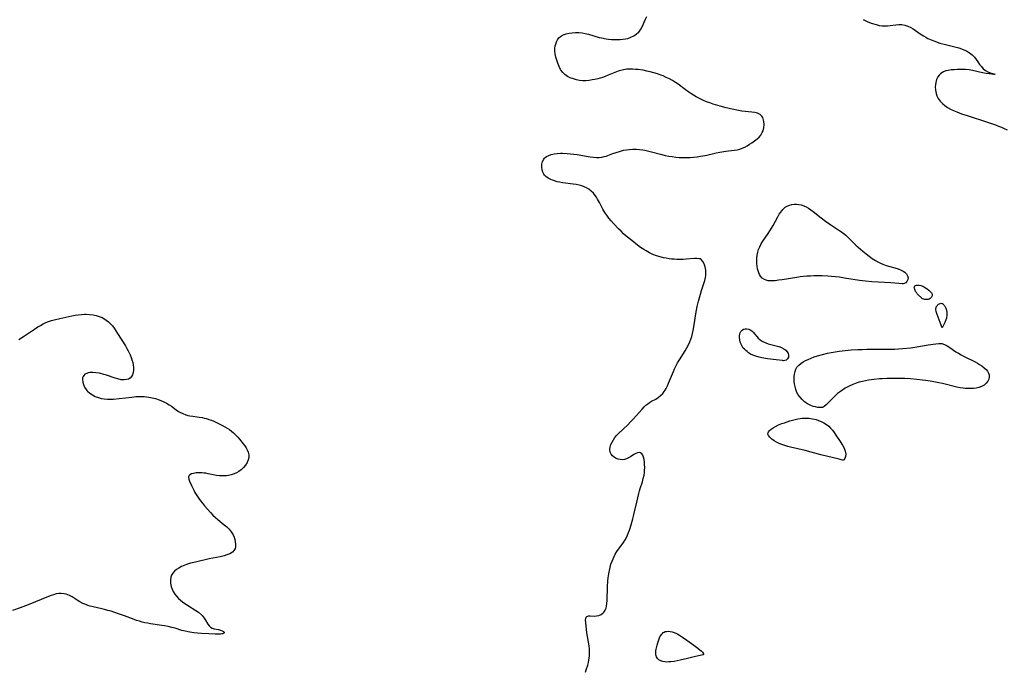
# Model space of a CAD drawing. Header units: inches. Extents: x 1073367 to 1082519, y 1569854 to 1574957.
# Tile 408 of 565: x 1078256 to 1078750, y 1572995 to 1573321. Entities that reach past the tile are written whole.
import ezdxf

# ---------------------------------------------------------------- set-up
doc = ezdxf.new("R2010")
doc.units = ezdxf.units.IN
doc.header["$MEASUREMENT"] = 0
doc.layers.add('CGG_CurvaNivelLidar_v1', color=7, linetype='Continuous', lineweight=30, true_color=0x008008)

msp = doc.modelspace()

# ---------------------------------------------------------------- linework, layer by layer
at = {"layer": 'CGG_CurvaNivelLidar_v1'}
for points in [[(1078539.6248, 1572993.8588, 71), (1078540.0094, 1572994.9427, 71), (1078540.751, 1572997.373, 71), (1078541.0849, 1572998.7194, 71), (1078541.3561, 1573000.0744, 71), (1078541.5986, 1573001.8687, 71), (1078541.688, 1573003.6674, 71), (1078541.614, 1573005.3956, 71), (1078541.4198, 1573007.1155, 71), (1078540.354, 1573013.489, 71), (1078539.718, 1573018.7052, 71), (1078539.6683, 1573019.9616, 71), (1078539.8107, 1573020.9586, 71), (1078540.0278, 1573021.4386, 71), (1078540.3568, 1573021.7821, 71), (1078540.7831, 1573021.9764, 71), (1078541.196, 1573022.0474, 71), (1078542.024, 1573022.0582, 71), (1078544.0097, 1573021.9707, 71), (1078545.0869, 1573022.033, 71), (1078546.2864, 1573022.2983, 71), (1078547.4285, 1573022.7876, 71), (1078548.4797, 1573023.543, 71), (1078549.0434, 1573024.1581, 71), (1078549.5064, 1573024.8712, 71), (1078549.9251, 1573025.8645, 71), (1078550.2085, 1573026.9679, 71), (1078550.4109, 1573028.3526, 71), (1078550.5185, 1573029.8256, 71), (1078550.6865, 1573036.6235, 71), (1078550.8756, 1573039.6065, 71), (1078551.0199, 1573041.096, 71), (1078551.3067, 1573043.2237, 71), (1078551.6033, 1573044.807, 71), (1078551.9656, 1573046.3676, 71), (1078552.4083, 1573047.9584, 71), (1078552.9376, 1573049.509, 71), (1078553.4262, 1573050.6872, 71), (1078553.9752, 1573051.8331, 71), (1078554.5767, 1573052.9462, 71), (1078555.3848, 1573054.2765, 71), (1078556.2548, 1573055.5502, 71), (1078557.8813, 1573057.7201, 71), (1078558.697, 1573058.8957, 71), (1078559.4549, 1573060.1201, 71), (1078560.1398, 1573061.3954, 71), (1078560.6836, 1573062.5845, 71), (1078561.1757, 1573063.8082, 71), (1078561.643, 1573065.0849, 71), (1078562.4983, 1573067.7, 71), (1078563.3555, 1573070.6585, 71), (1078563.7506, 1573072.1368, 71), (1078564.1195, 1573073.624, 71), (1078565.3183, 1573079.0315, 71), (1078566.3324, 1573083.434, 71), (1078566.6645, 1573084.7409, 71), (1078567.0321, 1573086.0252, 71), (1078568.1381, 1573089.34, 71), (1078568.6156, 1573090.992, 71), (1078568.977, 1573092.66, 71), (1078569.1667, 1573094.0247, 71), (1078569.2582, 1573095.0679, 71), (1078569.3147, 1573096.5211, 71), (1078569.291, 1573097.9347, 71), (1078569.188, 1573099.2847, 71), (1078569.0016, 1573100.5425, 71), (1078568.7221, 1573101.673, 71), (1078568.5401, 1573102.1835, 71), (1078568.3319, 1573102.6341, 71), (1078567.8593, 1573103.3209, 71), (1078567.2713, 1573103.7721, 71), (1078566.5342, 1573103.9496, 71), (1078565.7198, 1573103.8433, 71), (1078564.8297, 1573103.4702, 71), (1078563.8985, 1573102.918, 71), (1078562.1489, 1573101.8052, 71), (1078561.2028, 1573101.2843, 71), (1078560.2081, 1573100.8529, 71), (1078559.1799, 1573100.5456, 71), (1078558.1366, 1573100.397, 71), (1078557.0794, 1573100.4372, 71), (1078556.0485, 1573100.6538, 71), (1078555.0686, 1573101.0244, 71), (1078554.045, 1573101.6134, 71), (1078553.1628, 1573102.3536, 71), (1078552.47, 1573103.2254, 71), (1078552.0253, 1573104.2171, 71), (1078551.8783, 1573105.5234, 71), (1078552.0323, 1573106.7315, 71), (1078552.4003, 1573107.9824, 71), (1078552.9543, 1573109.2459, 71), (1078553.5918, 1573110.3643, 71), (1078554.3469, 1573111.4577, 71), (1078555.2077, 1573112.5133, 71), (1078556.1387, 1573113.5003, 71), (1078560.8767, 1573117.9517, 71), (1078562.2521, 1573119.323, 71), (1078563.5114, 1573120.6711, 71), (1078567.9758, 1573125.7786, 71), (1078569.0037, 1573126.8345, 71), (1078569.9037, 1573127.6645, 71), (1078570.8342, 1573128.425, 71), (1078571.7968, 1573129.1047, 71), (1078572.8087, 1573129.7109, 71), (1078574.8579, 1573130.8289, 71), (1078576.1344, 1573131.6207, 71), (1078577.3232, 1573132.5386, 71), (1078578.3881, 1573133.6276, 71), (1078579.0621, 1573134.5102, 71), (1078579.5767, 1573135.3066, 71), (1078580.053, 1573136.144, 71), (1078580.7014, 1573137.4375, 71), (1078581.3042, 1573138.7852, 71), (1078583.7007, 1573144.63, 71), (1078584.3316, 1573146.0108, 71), (1078585.01, 1573147.3724, 71), (1078585.8527, 1573148.9029, 71), (1078586.7476, 1573150.4076, 71), (1078589.5955, 1573154.9655, 71), (1078590.4603, 1573156.4309, 71), (1078591.2623, 1573157.9217, 71), (1078591.9711, 1573159.4514, 71), (1078592.4955, 1573160.8342, 71), (1078592.9373, 1573162.251, 71), (1078593.3092, 1573163.6953, 71), (1078593.6111, 1573165.1049, 71), (1078594.1015, 1573167.967, 71), (1078594.9098, 1573173.5154, 71), (1078595.2222, 1573175.3779, 71), (1078595.5867, 1573177.228, 71), (1078596.2346, 1573179.9074, 71), (1078597.2372, 1573183.4551, 71), (1078597.7884, 1573185.1639, 71), (1078599.051, 1573188.7828, 71), (1078599.4688, 1573190.2484, 71), (1078599.7761, 1573191.7116, 71), (1078599.9069, 1573192.7386, 71), (1078599.9655, 1573193.7551, 71), (1078599.9592, 1573194.633, 71), (1078599.8999, 1573195.4911, 71), (1078599.6324, 1573197.0984, 71), (1078599.1737, 1573198.5515, 71), (1078598.5197, 1573199.7824, 71), (1078597.6474, 1573200.7036, 71), (1078597.0565, 1573201.0404, 71), (1078596.6177, 1573201.1906, 71), (1078595.5154, 1573201.3502, 71), (1078594.2848, 1573201.3282, 71), (1078590.0928, 1573200.8804, 71), (1078588.6018, 1573200.7834, 71), (1078587.044, 1573200.76, 71), (1078585.4601, 1573200.8066, 71), (1078584.1534, 1573200.8895, 71), (1078582.841, 1573201.0123, 71), (1078581.5276, 1573201.1773, 71), (1078580.1484, 1573201.4001, 71), (1078578.7777, 1573201.6762, 71), (1078576.9987, 1573202.1239, 71), (1078575.1889, 1573202.6868, 71), (1078573.4184, 1573203.3517, 71), (1078571.6984, 1573204.1277, 71), (1078569.9768, 1573205.0621, 71), (1078568.8567, 1573205.7573, 71), (1078567.296, 1573206.8344, 71), (1078565.773, 1573207.976, 71), (1078562.8656, 1573210.2638, 71), (1078560.0975, 1573212.5378, 71), (1078558.7352, 1573213.7361, 71), (1078557.4343, 1573214.959, 71), (1078556.1902, 1573216.1966, 71), (1078553.7913, 1573218.7428, 71), (1078552.564, 1573220.126, 71), (1078551.3869, 1573221.537, 71), (1078550.2819, 1573222.9892, 71), (1078549.348, 1573224.3813, 71), (1078548.3901, 1573226.0429, 71), (1078546.6338, 1573229.4349, 71), (1078545.7193, 1573231.0849, 71), (1078545.1547, 1573231.9913, 71), (1078544.5489, 1573232.8606, 71), (1078543.5726, 1573234.0543, 71), (1078542.4911, 1573235.1327, 71), (1078541.3, 1573236.0736, 71), (1078540.2048, 1573236.7446, 71), (1078539.0379, 1573237.3043, 71), (1078537.8102, 1573237.7564, 71), (1078536.4024, 1573238.1353, 71), (1078534.9479, 1573238.4188, 71), (1078533.4605, 1573238.6377, 71), (1078528.2424, 1573239.2722, 71), (1078526.8339, 1573239.5057, 71), (1078525.4588, 1573239.796, 71), (1078524.132, 1573240.1569, 71), (1078523.1494, 1573240.4931, 71), (1078522.2136, 1573240.8793, 71), (1078520.8628, 1573241.5894, 71), (1078519.7017, 1573242.455, 71), (1078519.1488, 1573243.0306, 71), (1078518.6835, 1573243.6631, 71), (1078518.2221, 1573244.545, 71), (1078517.8558, 1573245.7096, 71), (1078517.6874, 1573247.1243, 71), (1078517.772, 1573248.538, 71), (1078518.1008, 1573249.8854, 71), (1078518.6867, 1573251.0959, 71), (1078519.0886, 1573251.6276, 71), (1078519.4385, 1573251.9803, 71), (1078520.009, 1573252.4165, 71), (1078521.1633, 1573253.0163, 71), (1078522.4874, 1573253.4569, 71), (1078523.9368, 1573253.7651, 71), (1078525.477, 1573253.9588, 71), (1078527.0811, 1573254.0482, 71), (1078528.1133, 1573254.054, 71), (1078530.5164, 1573253.9529, 71), (1078532.1734, 1573253.8122, 71), (1078533.8337, 1573253.624, 71), (1078535.4887, 1573253.3936, 71), (1078541.9882, 1573252.2451, 71), (1078543.575, 1573252.0365, 71), (1078545.1385, 1573251.9328, 71), (1078546.5205, 1573251.9625, 71), (1078547.8722, 1573252.1298, 71), (1078548.9265, 1573252.3708, 71), (1078549.9609, 1573252.6894, 71), (1078553.2965, 1573253.9309, 71), (1078554.9382, 1573254.5023, 71), (1078556.613, 1573255.0225, 71), (1078557.6738, 1573255.3083, 71), (1078558.7471, 1573255.5505, 71), (1078560.1116, 1573255.7788, 71), (1078561.4931, 1573255.9341, 71), (1078563.3039, 1573256.0444, 71), (1078565.1259, 1573256.0444, 71), (1078566.7298, 1573255.9412, 71), (1078568.3305, 1573255.7394, 71), (1078569.4699, 1573255.5357, 71), (1078572.1215, 1573254.9231, 71), (1078577.9242, 1573253.365, 71), (1078579.5909, 1573252.9848, 71), (1078581.3417, 1573252.6494, 71), (1078583.1047, 1573252.3726, 71), (1078584.8769, 1573252.1559, 71), (1078586.6561, 1573252.0051, 71), (1078588.544, 1573251.9279, 71), (1078590.3692, 1573251.9393, 71), (1078592.1005, 1573252.0154, 71), (1078593.8308, 1573252.147, 71), (1078595.558, 1573252.3315, 71), (1078597.2793, 1573252.5706, 71), (1078598.4988, 1573252.7764, 71), (1078600.4207, 1573253.1582, 71), (1078605.128, 1573254.2061, 71), (1078606.9235, 1573254.5768, 71), (1078609.9993, 1573255.0894, 71), (1078614.1997, 1573255.6223, 71), (1078615.658, 1573255.8646, 71), (1078617.0747, 1573256.199, 71), (1078618.2327, 1573256.5857, 71), (1078619.4927, 1573257.1512, 71), (1078620.7038, 1573257.8204, 71), (1078621.8799, 1573258.5573, 71), (1078623.0321, 1573259.3293, 71), (1078624.3847, 1573260.2746, 71), (1078625.6646, 1573261.2671, 71), (1078626.6525, 1573262.1769, 71), (1078627.511, 1573263.1646, 71), (1078627.9811, 1573263.8563, 71), (1078628.3098, 1573264.4605, 71), (1078628.667, 1573265.3183, 71), (1078629.0625, 1573266.8765, 71), (1078629.202, 1573268.4542, 71), (1078629.1046, 1573269.9837, 71), (1078628.7649, 1573271.3924, 71), (1078628.5191, 1573271.9784, 71), (1078628.0453, 1573272.7321, 71), (1078627.2119, 1573273.4955, 71), (1078626.6052, 1573273.8371, 71), (1078625.9285, 1573274.1069, 71), (1078624.5503, 1573274.4588, 71), (1078623.0288, 1573274.6889, 71), (1078619.7152, 1573275.0217, 71), (1078617.977, 1573275.234, 71), (1078616.3975, 1573275.4826, 71), (1078613.2043, 1573276.1114, 71), (1078610.1873, 1573276.8237, 71), (1078607.1, 1573277.6597, 71), (1078603.5965, 1573278.7505, 71), (1078601.9846, 1573279.3121, 71), (1078600.3935, 1573279.9155, 71), (1078598.8287, 1573280.5706, 71), (1078596.5539, 1573281.6601, 71), (1078595.1645, 1573282.4075, 71), (1078593.8042, 1573283.2016, 71), (1078592.4753, 1573284.0423, 71), (1078591.445, 1573284.7407, 71), (1078589.5771, 1573286.0672, 71), (1078586.0586, 1573288.6517, 71), (1078584.6961, 1573289.5919, 71), (1078583.2156, 1573290.513, 71), (1078581.6912, 1573291.3613, 71), (1078580.1281, 1573292.1382, 71), (1078578.5294, 1573292.8401, 71), (1078577.4207, 1573293.2715, 71), (1078575.6744, 1573293.8755, 71), (1078573.9032, 1573294.4126, 71), (1078572.1138, 1573294.8886, 71), (1078570.3115, 1573295.3033, 71), (1078568.4867, 1573295.6539, 71), (1078566.0148, 1573296.0123, 71), (1078564.7126, 1573296.147, 71), (1078563.4147, 1573296.2343, 71), (1078562.1227, 1573296.2612, 71), (1078560.4294, 1573296.182, 71), (1078558.7577, 1573295.9528, 71), (1078557.3898, 1573295.6356, 71), (1078556.0444, 1573295.2148, 71), (1078554.3204, 1573294.5459, 71), (1078551.0219, 1573293.1751, 71), (1078549.4175, 1573292.5724, 71), (1078548.1026, 1573292.1266, 71), (1078545.7975, 1573291.4581, 71), (1078544.3506, 1573291.1145, 71), (1078542.8983, 1573290.8311, 71), (1078541.4459, 1573290.6148, 71), (1078539.8328, 1573290.4678, 71), (1078538.2332, 1573290.4502, 71), (1078536.6722, 1573290.5881, 71), (1078535.1415, 1573290.8685, 71), (1078533.5456, 1573291.3121, 71), (1078532.02, 1573291.8993, 71), (1078530.5923, 1573292.6374, 71), (1078529.3066, 1573293.5382, 71), (1078528.7495, 1573294.036, 71), (1078528.2096, 1573294.6072, 71), (1078527.6273, 1573295.3488, 71), (1078527.1107, 1573296.1441, 71), (1078526.3501, 1573297.6266, 71), (1078525.7206, 1573299.1918, 71), (1078525.1782, 1573300.7943, 71), (1078524.7305, 1573302.316, 71), (1078524.4066, 1573303.8452, 71), (1078524.2791, 1573305.2059, 71), (1078524.3033, 1573306.5586, 71), (1078524.4756, 1573307.8795, 71), (1078524.7057, 1573308.8436, 71), (1078525.0952, 1573309.9509, 71), (1078525.6149, 1573310.9699, 71), (1078526.2824, 1573311.872, 71), (1078527.1174, 1573312.636, 71), (1078528.0938, 1573313.2575, 71), (1078528.9086, 1573313.6359, 71), (1078529.9342, 1573313.986, 71), (1078531.4355, 1573314.3275, 71), (1078533.017, 1573314.5303, 71), (1078534.6526, 1573314.6062, 71), (1078536.3211, 1573314.558, 71), (1078538.0402, 1573314.3775, 71), (1078539.466, 1573314.1287, 71), (1078541.1252, 1573313.7381, 71), (1078546.5327, 1573312.1763, 71), (1078547.5899, 1573311.9197, 71), (1078549.9272, 1573311.4734, 71), (1078551.204, 1573311.2957, 71), (1078552.7301, 1573311.142, 71), (1078554.2502, 1573311.0531, 71), (1078555.7573, 1573311.0332, 71), (1078557.0925, 1573311.0811, 71), (1078558.404, 1573311.2024, 71), (1078559.627, 1573311.398, 71), (1078560.8132, 1573311.6775, 71), (1078562.3593, 1573312.2024, 71), (1078563.7977, 1573312.8879, 71), (1078565.0997, 1573313.7359, 71), (1078566.2271, 1573314.7605, 71), (1078566.4627, 1573315.0305, 71), (1078567.3807, 1573316.3599, 71), (1078568.1427, 1573317.8355, 71), (1078569.5343, 1573320.9921, 71), (1078570.3202, 1573322.5728, 71)], [(1078678.8203, 1573321.0905, 71.5), (1078679.8529, 1573320.5777, 71.5), (1078680.9375, 1573320.1006, 71.5), (1078682.9477, 1573319.34, 71.5), (1078685.356, 1573318.5769, 71.5), (1078686.8798, 1573318.2024, 71.5), (1078688.419, 1573317.9689, 71.5), (1078689.7343, 1573317.913, 71.5), (1078691.056, 1573317.9623, 71.5), (1078692.3764, 1573318.0811, 71.5), (1078695.2361, 1573318.4452, 71.5), (1078696.7768, 1573318.5929, 71.5), (1078698.296, 1573318.584, 71.5), (1078699.8478, 1573318.3272, 71.5), (1078701.3681, 1573317.8375, 71.5), (1078702.8437, 1573317.1485, 71.5), (1078704.0304, 1573316.4454, 71.5), (1078705.195, 1573315.6607, 71.5), (1078707.5329, 1573313.9936, 71.5), (1078709.2046, 1573312.8917, 71.5), (1078710.2769, 1573312.2696, 71.5), (1078711.3821, 1573311.6885, 71.5), (1078713.0563, 1573310.9013, 71.5), (1078714.7824, 1573310.2005, 71.5), (1078716.0872, 1573309.7437, 71.5), (1078717.4122, 1573309.3324, 71.5), (1078720.1742, 1573308.5982, 71.5), (1078724.1687, 1573307.6501, 71.5), (1078725.5493, 1573307.2932, 71.5), (1078726.9021, 1573306.8966, 71.5), (1078728.2161, 1573306.4426, 71.5), (1078729.4561, 1573305.9277, 71.5), (1078730.6411, 1573305.3479, 71.5), (1078732.1722, 1573304.4504, 71.5), (1078733.5466, 1573303.4391, 71.5), (1078734.7145, 1573302.3029, 71.5), (1078735.612, 1573301.106, 71.5), (1078736.4295, 1573299.8476, 71.5), (1078737.2602, 1573298.6448, 71.5), (1078738.1626, 1573297.4965, 71.5), (1078739.1378, 1573296.4575, 71.5), (1078740.2651, 1573295.5364, 71.5), (1078741.4272, 1573294.888, 71.5), (1078742.5836, 1573294.4381, 71.5), (1078745.007, 1573293.77, 71.5), (1078745.0808, 1573293.729, 71.5), (1078745.0933, 1573293.6866, 71.5), (1078745.0042, 1573293.653, 71.5), (1078744.404, 1573293.6341, 71.5), (1078743.3796, 1573293.6966, 71.5), (1078742.0527, 1573293.8369, 71.5), (1078740.5176, 1573294.0586, 71.5), (1078738.6999, 1573294.4032, 71.5), (1078733.7661, 1573295.5617, 71.5), (1078732.0541, 1573295.8475, 71.5), (1078730.1914, 1573296.0048, 71.5), (1078728.3124, 1573296.0548, 71.5), (1078726.0191, 1573296.0422, 71.5), (1078724.4966, 1573295.9813, 71.5), (1078723.0112, 1573295.8547, 71.5), (1078721.5819, 1573295.6345, 71.5), (1078720.3398, 1573295.3229, 71.5), (1078719.1867, 1573294.8807, 71.5), (1078718.3701, 1573294.432, 71.5), (1078717.6342, 1573293.8881, 71.5), (1078716.9326, 1573293.1832, 71.5), (1078716.3485, 1573292.3779, 71.5), (1078715.6953, 1573291.012, 71.5), (1078715.2828, 1573289.5114, 71.5), (1078715.1254, 1573288.4307, 71.5), (1078715.0637, 1573287.3268, 71.5), (1078715.1434, 1573285.7054, 71.5), (1078715.4449, 1573284.1068, 71.5), (1078715.901, 1573282.7924, 71.5), (1078716.5423, 1573281.5487, 71.5), (1078717.5069, 1573280.2223, 71.5), (1078718.6642, 1573279.0094, 71.5), (1078719.884, 1573277.9714, 71.5), (1078721.2183, 1573277.0383, 71.5), (1078722.6699, 1573276.2129, 71.5), (1078724.2017, 1573275.4812, 71.5), (1078725.7896, 1573274.816, 71.5), (1078728.1826, 1573273.9141, 71.5), (1078731.0167, 1573272.9366, 71.5), (1078741.2495, 1573269.6325, 71.5), (1078745.2215, 1573268.2879, 71.5), (1078746.7227, 1573267.7341, 71.5), (1078748.199, 1573267.1377, 71.5), (1078749.632, 1573266.4885, 71.5), (1078751.0284, 1573265.7774, 71.5)], [(1078255.3781, 1573160.5926, 70.5), (1078258.3476, 1573162.4997, 70.5), (1078263.3237, 1573165.8844, 70.5), (1078264.9614, 1573166.9516, 70.5), (1078266.2847, 1573167.7581, 70.5), (1078267.6324, 1573168.5051, 70.5), (1078269.0148, 1573169.17, 70.5), (1078270.3667, 1573169.7091, 70.5), (1078271.752, 1573170.1708, 70.5), (1078273.153, 1573170.5696, 70.5), (1078276.0086, 1573171.2529, 70.5), (1078282.0412, 1573172.502, 70.5), (1078283.6518, 1573172.8002, 70.5), (1078285.2609, 1573173.0566, 70.5), (1078286.8674, 1573173.249, 70.5), (1078288.3574, 1573173.3486, 70.5), (1078289.1278, 1573173.3637, 70.5), (1078290.9426, 1573173.2867, 70.5), (1078292.7293, 1573173.0543, 70.5), (1078294.2685, 1573172.719, 70.5), (1078295.761, 1573172.255, 70.5), (1078297.1909, 1573171.6487, 70.5), (1078298.0449, 1573171.1895, 70.5), (1078299.2309, 1573170.4147, 70.5), (1078300.3473, 1573169.5297, 70.5), (1078301.3922, 1573168.5469, 70.5), (1078302.36, 1573167.4738, 70.5), (1078303.2744, 1573166.2813, 70.5), (1078304.1309, 1573165.0233, 70.5), (1078304.9598, 1573163.7239, 70.5), (1078308.8819, 1573157.4239, 70.5), (1078309.6002, 1573156.1961, 70.5), (1078310.2784, 1573154.9571, 70.5), (1078310.7598, 1573154.0013, 70.5), (1078311.2018, 1573153.037, 70.5), (1078311.7275, 1573151.7218, 70.5), (1078312.1694, 1573150.4029, 70.5), (1078312.5253, 1573149.0924, 70.5), (1078312.764, 1573147.9461, 70.5), (1078312.9454, 1573146.5857, 70.5), (1078312.9812, 1573145.2876, 70.5), (1078312.8353, 1573144.0764, 70.5), (1078312.4901, 1573143.0174, 70.5), (1078311.9495, 1573142.0982, 70.5), (1078311.2207, 1573141.3568, 70.5), (1078310.368, 1573140.853, 70.5), (1078309.3854, 1573140.5377, 70.5), (1078308.3056, 1573140.4083, 70.5), (1078306.7634, 1573140.5129, 70.5), (1078305.1383, 1573140.8613, 70.5), (1078303.7388, 1573141.2821, 70.5), (1078299.4072, 1573142.7901, 70.5), (1078298.07, 1573143.1954, 70.5), (1078295.8141, 1573143.7245, 70.5), (1078294.1135, 1573143.9913, 70.5), (1078292.4818, 1573144.1084, 70.5), (1078290.9651, 1573144.0374, 70.5), (1078290.2036, 1573143.9018, 70.5), (1078289.5051, 1573143.6905, 70.5), (1078288.5789, 1573143.2057, 70.5), (1078288.0157, 1573142.6955, 70.5), (1078287.6193, 1573142.0807, 70.5), (1078287.4043, 1573141.3641, 70.5), (1078287.3504, 1573140.5704, 70.5), (1078287.4946, 1573139.3469, 70.5), (1078287.8615, 1573138.0649, 70.5), (1078288.4313, 1573136.7828, 70.5), (1078289.2013, 1573135.5587, 70.5), (1078289.5813, 1573135.0813, 70.5), (1078289.9104, 1573134.7148, 70.5), (1078291.0411, 1573133.7066, 70.5), (1078292.3467, 1573132.8379, 70.5), (1078293.7868, 1573132.1086, 70.5), (1078295.332, 1573131.5283, 70.5), (1078296.7606, 1573131.1523, 70.5), (1078298.2388, 1573130.9033, 70.5), (1078299.8401, 1573130.7749, 70.5), (1078301.47, 1573130.7599, 70.5), (1078302.8602, 1573130.8159, 70.5), (1078305.6645, 1573131.0549, 70.5), (1078312.1084, 1573131.8229, 70.5), (1078314.0851, 1573132.0109, 70.5), (1078316.0488, 1573132.118, 70.5), (1078318.3475, 1573132.0821, 70.5), (1078320.5856, 1573131.82, 70.5), (1078322.3313, 1573131.4687, 70.5), (1078324.0474, 1573131.0064, 70.5), (1078325.7267, 1573130.4391, 70.5), (1078326.9397, 1573129.9527, 70.5), (1078328.1254, 1573129.414, 70.5), (1078329.476, 1573128.7224, 70.5), (1078330.7806, 1573127.9707, 70.5), (1078332.0321, 1573127.1625, 70.5), (1078334.3917, 1573125.4538, 70.5), (1078335.5757, 1573124.6369, 70.5), (1078336.5797, 1573124.0312, 70.5), (1078337.6234, 1573123.5015, 70.5), (1078339.1593, 1573122.9092, 70.5), (1078340.141, 1573122.6312, 70.5), (1078341.1439, 1573122.4094, 70.5), (1078342.7098, 1573122.1521, 70.5), (1078345.9049, 1573121.7429, 70.5), (1078347.5104, 1573121.4852, 70.5), (1078348.4503, 1573121.2873, 70.5), (1078349.6269, 1573120.9773, 70.5), (1078350.7945, 1573120.6067, 70.5), (1078352.034, 1573120.154, 70.5), (1078353.2641, 1573119.6526, 70.5), (1078354.4848, 1573119.1105, 70.5), (1078355.9072, 1573118.4284, 70.5), (1078357.3116, 1573117.7035, 70.5), (1078358.6924, 1573116.9382, 70.5), (1078359.8701, 1573116.2357, 70.5), (1078361.0121, 1573115.4873, 70.5), (1078362.1174, 1573114.6717, 70.5), (1078363.1687, 1573113.7968, 70.5), (1078364.1598, 1573112.8655, 70.5), (1078365.1979, 1573111.7576, 70.5), (1078366.1779, 1573110.6096, 70.5), (1078367.9403, 1573108.378, 70.5), (1078368.7436, 1573107.2626, 70.5), (1078369.3582, 1573106.3329, 70.5), (1078369.9002, 1573105.4082, 70.5), (1078370.4763, 1573104.1582, 70.5), (1078370.7963, 1573102.8956, 70.5), (1078370.7876, 1573101.5728, 70.5), (1078370.4723, 1573100.245, 70.5), (1078369.8848, 1573098.9125, 70.5), (1078369.0761, 1573097.6306, 70.5), (1078368.0792, 1573096.4278, 70.5), (1078366.9614, 1573095.3783, 70.5), (1078365.8302, 1573094.551, 70.5), (1078364.6271, 1573093.8675, 70.5), (1078363.344, 1573093.301, 70.5), (1078362.0002, 1573092.8492, 70.5), (1078360.6112, 1573092.5157, 70.5), (1078359.6075, 1573092.3556, 70.5), (1078358.5922, 1573092.2618, 70.5), (1078357.3509, 1573092.2405, 70.5), (1078356.1079, 1573092.3168, 70.5), (1078354.6181, 1573092.5244, 70.5), (1078350.4481, 1573093.3668, 70.5), (1078349.243, 1573093.5685, 70.5), (1078348.2277, 1573093.6937, 70.5), (1078347.2205, 1573093.7737, 70.5), (1078345.7344, 1573093.8047, 70.5), (1078344.3414, 1573093.7269, 70.5), (1078343.0828, 1573093.5363, 70.5), (1078342.0096, 1573093.222, 70.5), (1078341.1857, 1573092.7647, 70.5), (1078340.9065, 1573092.4923, 70.5), (1078340.7083, 1573092.1765, 70.5), (1078340.5998, 1573091.8269, 70.5), (1078340.5694, 1573091.4381, 70.5), (1078340.6994, 1573090.5767, 70.5), (1078341.0222, 1573089.6062, 70.5), (1078342.0109, 1573087.3987, 70.5), (1078343.1182, 1573085.1191, 70.5), (1078343.7552, 1573083.9425, 70.5), (1078344.6713, 1573082.4529, 70.5), (1078345.6869, 1573080.9723, 70.5), (1078346.5983, 1573079.7364, 70.5), (1078347.5519, 1573078.5125, 70.5), (1078348.5416, 1573077.3048, 70.5), (1078350.1816, 1573075.4137, 70.5), (1078351.597, 1573073.8566, 70.5), (1078352.7835, 1573072.6253, 70.5), (1078354.0034, 1573071.443, 70.5), (1078355.2604, 1573070.3227, 70.5), (1078358.441, 1573067.7618, 70.5), (1078359.6905, 1573066.6755, 70.5), (1078360.8383, 1573065.5315, 70.5), (1078361.961, 1573064.1569, 70.5), (1078362.8608, 1573062.6996, 70.5), (1078363.3722, 1573061.5445, 70.5), (1078363.7474, 1573060.3738, 70.5), (1078364.0048, 1573059.2131, 70.5), (1078364.1555, 1573057.9588, 70.5), (1078364.1112, 1573056.7705, 70.5), (1078363.8877, 1573055.8758, 70.5), (1078363.4767, 1573055.0661, 70.5), (1078362.5274, 1573054.0654, 70.5), (1078361.2515, 1573053.2586, 70.5), (1078359.739, 1573052.6079, 70.5), (1078358.4741, 1573052.1986, 70.5), (1078356.3811, 1573051.6669, 70.5), (1078350.9406, 1573050.6216, 70.5), (1078343.9626, 1573049.0336, 70.5), (1078341.6019, 1573048.4444, 70.5), (1078340.084, 1573048.0114, 70.5), (1078338.6189, 1573047.5072, 70.5), (1078337.084, 1573046.8362, 70.5), (1078335.6581, 1573046.0534, 70.5), (1078334.5041, 1573045.2732, 70.5), (1078333.4833, 1573044.4123, 70.5), (1078332.6317, 1573043.4649, 70.5), (1078331.9952, 1573042.4205, 70.5), (1078331.6562, 1573041.4502, 70.5), (1078331.475, 1573039.9829, 70.5), (1078331.5747, 1573038.4438, 70.5), (1078331.8954, 1573036.8733, 70.5), (1078332.3177, 1573035.5443, 70.5), (1078332.8958, 1573034.2491, 70.5), (1078333.6388, 1573033.031, 70.5), (1078334.5327, 1573031.876, 70.5), (1078335.5521, 1573030.7873, 70.5), (1078336.5181, 1573029.9033, 70.5), (1078337.5469, 1573029.0684, 70.5), (1078338.6243, 1573028.2792, 70.5), (1078339.9499, 1573027.3944, 70.5), (1078344.131, 1573024.78, 70.5), (1078345.4545, 1573023.8712, 70.5), (1078346.9667, 1573022.6477, 70.5), (1078347.4434, 1573022.1849, 70.5), (1078348.445, 1573020.9848, 70.5), (1078349.1113, 1573019.9457, 70.5), (1078350.2273, 1573017.9561, 70.5), (1078350.806, 1573017.1089, 70.5), (1078351.4837, 1573016.4375, 70.5), (1078352.3902, 1573015.9496, 70.5), (1078353.4254, 1573015.6463, 70.5), (1078355.6201, 1573015.2147, 70.5), (1078356.5927, 1573014.9435, 70.5), (1078357.4341, 1573014.6063, 70.5), (1078358.029, 1573014.2568, 70.5), (1078358.3895, 1573013.9232, 70.5), (1078358.482, 1573013.6092, 70.5), (1078358.2643, 1573013.3387, 70.5), (1078357.7781, 1573013.1218, 70.5), (1078357.1785, 1573012.9913, 70.5), (1078356.5498, 1573012.9193, 70.5), (1078355.3056, 1573012.8663, 70.5), (1078353.8834, 1573012.8783, 70.5), (1078350.6922, 1573013.0236, 70.5), (1078346.9967, 1573013.2629, 70.5), (1078345.0716, 1573013.4154, 70.5), (1078343.1426, 1573013.6118, 70.5), (1078341.2253, 1573013.8764, 70.5), (1078338.8233, 1573014.3597, 70.5), (1078337.1664, 1573014.8132, 70.5), (1078333.8866, 1573015.8256, 70.5), (1078332.2353, 1573016.2909, 70.5), (1078330.3651, 1573016.7182, 70.5), (1078328.4711, 1573017.0641, 70.5), (1078327.0941, 1573017.2788, 70.5), (1078321.4389, 1573018.0915, 70.5), (1078320.0641, 1573018.3327, 70.5), (1078318.6984, 1573018.6153, 70.5), (1078317.2938, 1573018.9625, 70.5), (1078315.9013, 1573019.3601, 70.5), (1078314.5203, 1573019.8012, 70.5), (1078313.2071, 1573020.2578, 70.5), (1078308.3828, 1573022.0462, 70.5), (1078304.8439, 1573023.3051, 70.5), (1078301.676, 1573024.3554, 70.5), (1078300.0865, 1573024.8396, 70.5), (1078298.3317, 1573025.3288, 70.5), (1078296.9887, 1573025.6608, 70.5), (1078292.6236, 1573026.6102, 70.5), (1078291.1423, 1573026.9818, 70.5), (1078290.037, 1573027.3147, 70.5), (1078288.9549, 1573027.6983, 70.5), (1078287.4536, 1573028.339, 70.5), (1078286.013, 1573029.0713, 70.5), (1078284.6391, 1573029.8766, 70.5), (1078282.0903, 1573031.538, 70.5), (1078280.8115, 1573032.2697, 70.5), (1078279.9599, 1573032.6579, 70.5), (1078279.0837, 1573032.9652, 70.5), (1078278.0954, 1573033.1978, 70.5), (1078276.7108, 1573033.3285, 70.5), (1078275.437, 1573033.2608, 70.5), (1078274.1561, 1573033.0406, 70.5), (1078272.8761, 1573032.6931, 70.5), (1078271.637, 1573032.258, 70.5), (1078270.386, 1573031.7693, 70.5), (1078260.0496, 1573027.5755, 70.5), (1078256.1483, 1573026.0914, 70.5), (1078252.304, 1573024.7895, 70.5)]]:
    msp.add_polyline3d(points, dxfattribs=at)
for points in [[(1078698.5, 1573188.6141, 71), (1078696.7535, 1573188.7656, 71), (1078692.773, 1573189.045, 71), (1078683.3027, 1573189.6584, 71), (1078679.9899, 1573189.943, 71), (1078677.0288, 1573190.3364, 71), (1078669.5804, 1573191.4949, 71), (1078666.9617, 1573191.8564, 71), (1078663.0731, 1573192.2598, 71), (1078661.1207, 1573192.4037, 71), (1078658.3728, 1573192.5345, 71), (1078655.908, 1573192.5695, 71), (1078654.1675, 1573192.5498, 71), (1078652.426, 1573192.4926, 71), (1078650.6847, 1573192.3943, 71), (1078648.9453, 1573192.2488, 71), (1078647.3598, 1573192.0697, 71), (1078645.5986, 1573191.8277, 71), (1078638.1929, 1573190.6043, 71), (1078636.4428, 1573190.3487, 71), (1078634.7408, 1573190.1651, 71), (1078633.5448, 1573190.0967, 71), (1078632.3958, 1573190.0931, 71), (1078631.3022, 1573190.1678, 71), (1078630.2823, 1573190.3506, 71), (1078629.3518, 1573190.6789, 71), (1078628.2394, 1573191.4203, 71), (1078627.3478, 1573192.4545, 71), (1078626.9076, 1573193.2296, 71), (1078626.5445, 1573194.0832, 71), (1078626.2184, 1573195.083, 71), (1078625.956, 1573196.1416, 71), (1078625.7311, 1573197.4029, 71), (1078625.5852, 1573198.7051, 71), (1078625.523, 1573200.0332, 71), (1078625.5647, 1573201.5371, 71), (1078625.7451, 1573203.0401, 71), (1078626.0484, 1573204.3957, 71), (1078626.4785, 1573205.7285, 71), (1078627.0889, 1573207.1678, 71), (1078627.8144, 1573208.5695, 71), (1078628.6304, 1573209.9337, 71), (1078631.2512, 1573213.8587, 71), (1078632.9321, 1573216.4786, 71), (1078633.7193, 1573217.8104, 71), (1078636.0946, 1573222.2288, 71), (1078636.8166, 1573223.4645, 71), (1078637.5463, 1573224.5823, 71), (1078638.5961, 1573225.8926, 71), (1078639.7951, 1573226.9678, 71), (1078640.8442, 1573227.5953, 71), (1078641.9819, 1573228.0548, 71), (1078643.1829, 1573228.3621, 71), (1078644.2242, 1573228.5085, 71), (1078645.4367, 1573228.5502, 71), (1078646.6552, 1573228.4512, 71), (1078647.8637, 1573228.1985, 71), (1078649.07, 1573227.7743, 71), (1078650.2534, 1573227.2082, 71), (1078651.4172, 1573226.5312, 71), (1078652.6616, 1573225.7013, 71), (1078653.8923, 1573224.7995, 71), (1078657.7923, 1573221.7281, 71), (1078659.999, 1573220.0757, 71), (1078662.6803, 1573218.2088, 71), (1078666.7085, 1573215.5708, 71), (1078668.0233, 1573214.6395, 71), (1078668.9427, 1573213.9392, 71), (1078670.1833, 1573212.9143, 71), (1078671.5341, 1573211.6862, 71), (1078675.2814, 1573208.0386, 71), (1078676.4237, 1573206.9661, 71), (1078678.7697, 1573204.8927, 71), (1078680.386, 1573203.5856, 71), (1078681.9141, 1573202.4246, 71), (1078683.4766, 1573201.3232, 71), (1078685.0847, 1573200.3058, 71), (1078686.302, 1573199.628, 71), (1078687.5484, 1573199.0132, 71), (1078688.8213, 1573198.4641, 71), (1078690.4914, 1573197.8563, 71), (1078692.1837, 1573197.3365, 71), (1078694.799, 1573196.6282, 71), (1078696.4209, 1573196.1366, 71), (1078697.9691, 1573195.4879, 71), (1078698.8997, 1573194.9679, 71), (1078699.722, 1573194.3823, 71), (1078700.5918, 1573193.5302, 71), (1078701.171, 1573192.6153, 71), (1078701.4143, 1573191.6748, 71), (1078701.2914, 1573190.6923, 71), (1078700.8539, 1573189.8256, 71), (1078700.2108, 1573189.1594, 71), (1078699.5248, 1573188.7592, 71), (1078698.9117, 1573188.5793, 71)], [(1078708.5, 1573181.1331, 71), (1078708.4835, 1573181.1844, 71), (1078708.167, 1573181.5268, 71), (1078706.461, 1573183.1111, 71), (1078705.9722, 1573183.6351, 71), (1078705.5575, 1573184.1708, 71), (1078705.2193, 1573184.7055, 71), (1078704.9687, 1573185.2055, 71), (1078704.7966, 1573185.6602, 71), (1078704.5793, 1573186.5228, 71), (1078704.5498, 1573186.9089, 71), (1078704.5927, 1573187.2452, 71), (1078704.7296, 1573187.5129, 71), (1078704.961, 1573187.6887, 71), (1078705.273, 1573187.8013, 71), (1078705.6434, 1573187.8648, 71), (1078706.0551, 1573187.889, 71), (1078706.9523, 1573187.841, 71), (1078707.887, 1573187.669, 71), (1078708.3505, 1573187.5274, 71), (1078708.81, 1573187.3394, 71), (1078709.2598, 1573187.1148, 71), (1078710.1355, 1573186.5923, 71), (1078710.9813, 1573186.011, 71), (1078711.7922, 1573185.3945, 71), (1078712.5338, 1573184.7558, 71), (1078712.8604, 1573184.4279, 71), (1078713.1418, 1573184.0928, 71), (1078713.3608, 1573183.7484, 71), (1078713.494, 1573183.392, 71), (1078713.5213, 1573183.0177, 71), (1078713.4561, 1573182.6347, 71), (1078713.3188, 1573182.2505, 71), (1078713.1243, 1573181.8735, 71), (1078712.8556, 1573181.5112, 71), (1078712.4806, 1573181.1821, 71), (1078712.017, 1573180.9164, 71), (1078711.4837, 1573180.7431, 71), (1078710.9018, 1573180.6774, 71), (1078710.3083, 1573180.6986, 71), (1078709.7414, 1573180.7777, 71), (1078709.2386, 1573180.887, 71)], [(1078718.5, 1573166.4449, 71), (1078715.9587, 1573173.1958, 71), (1078715.6601, 1573174.1872, 71), (1078715.5424, 1573174.6943, 71), (1078715.3995, 1573175.6861, 71), (1078715.3893, 1573176.1611, 71), (1078715.4351, 1573176.6135, 71), (1078715.553, 1573177.0345, 71), (1078715.7613, 1573177.425, 71), (1078716.0409, 1573177.7755, 71), (1078716.3709, 1573178.0869, 71), (1078716.7347, 1573178.3564, 71), (1078717.1186, 1573178.5773, 71), (1078717.5111, 1573178.738, 71), (1078717.9014, 1573178.8217, 71), (1078718.2791, 1573178.8051, 71), (1078718.6392, 1573178.6674, 71), (1078718.9782, 1573178.4287, 71), (1078719.2977, 1573178.1143, 71), (1078719.5978, 1573177.743, 71), (1078719.8768, 1573177.3287, 71), (1078720.3547, 1573176.4073, 71), (1078720.5387, 1573175.91, 71), (1078720.6812, 1573175.3654, 71), (1078720.8385, 1573174.2321, 71), (1078720.8659, 1573173.6539, 71), (1078720.8294, 1573172.4966, 71), (1078720.7627, 1573171.9191, 71), (1078720.6299, 1573171.2848, 71), (1078720.4153, 1573170.5815, 71), (1078719.8295, 1573169.1215, 71), (1078719.1927, 1573167.7867, 71)], [(1078638.5, 1573150.1943, 71), (1078635.2758, 1573150.506, 71), (1078630.9556, 1573151.0465, 71), (1078628.054, 1573151.5237, 71), (1078626.6923, 1573151.8147, 71), (1078625.0358, 1573152.2763, 71), (1078623.6097, 1573152.8087, 71), (1078622.4458, 1573153.3921, 71), (1078621.4034, 1573154.0489, 71), (1078620.6892, 1573154.5962, 71), (1078620.0258, 1573155.1613, 71), (1078619.3781, 1573155.7508, 71), (1078618.7888, 1573156.3853, 71), (1078618.1698, 1573157.2898, 71), (1078617.6689, 1573158.3019, 71), (1078617.2822, 1573159.3816, 71), (1078617.0158, 1573160.4938, 71), (1078616.8858, 1573161.6054, 71), (1078616.8961, 1573162.4708, 71), (1078617.0211, 1573163.2941, 71), (1078617.2408, 1573163.9811, 71), (1078617.5579, 1573164.6, 71), (1078618.1674, 1573165.3342, 71), (1078618.9278, 1573165.8463, 71), (1078619.7418, 1573166.0852, 71), (1078620.6102, 1573166.0978, 71), (1078621.4856, 1573165.8881, 71), (1078622.2782, 1573165.4922, 71), (1078623.0346, 1573164.9421, 71), (1078623.752, 1573164.279, 71), (1078624.4267, 1573163.5376, 71), (1078625.5976, 1573162.0941, 71), (1078626.233, 1573161.3961, 71), (1078627.0421, 1573160.6821, 71), (1078627.9483, 1573160.0441, 71), (1078628.935, 1573159.4851, 71), (1078630.0752, 1573158.9725, 71), (1078631.2721, 1573158.5437, 71), (1078632.5065, 1573158.1868, 71), (1078635.3279, 1573157.5058, 71), (1078636.6696, 1573157.1305, 71), (1078637.9587, 1573156.6735, 71), (1078639.1394, 1573156.0645, 71), (1078640.1602, 1573155.2632, 71), (1078640.834, 1573154.4778, 71), (1078641.2953, 1573153.6328, 71), (1078641.5086, 1573152.7719, 71), (1078641.4142, 1573151.7685, 71), (1078640.9947, 1573150.9266, 71), (1078640.3448, 1573150.3444, 71), (1078639.5763, 1573150.0618, 71), (1078638.8968, 1573150.0309, 71)], [(1078658.5, 1573126.5847, 71), (1078658.1638, 1573126.5326, 71), (1078657.2057, 1573126.5564, 71), (1078656.2095, 1573126.6408, 71), (1078655.0356, 1573126.8184, 71), (1078653.7463, 1573127.1345, 71), (1078652.3366, 1573127.6612, 71), (1078650.9326, 1573128.3994, 71), (1078649.5363, 1573129.3862, 71), (1078648.2535, 1573130.557, 71), (1078647.1179, 1573131.8624, 71), (1078646.334, 1573132.9757, 71), (1078645.691, 1573134.1181, 71), (1078645.0751, 1573135.6668, 71), (1078644.7157, 1573137.1649, 71), (1078644.5027, 1573138.3806, 71), (1078644.3583, 1573139.5947, 71), (1078644.2953, 1573140.8724, 71), (1078644.3259, 1573142.1269, 71), (1078644.4517, 1573143.3441, 71), (1078644.7083, 1573144.614, 71), (1078645.1142, 1573145.7974, 71), (1078645.7048, 1573146.8678, 71), (1078646.5501, 1573147.8471, 71), (1078647.5873, 1573148.7041, 71), (1078648.7693, 1573149.468, 71), (1078649.9635, 1573150.1126, 71), (1078651.2292, 1573150.707, 71), (1078652.78, 1573151.3493, 71), (1078654.3853, 1573151.9422, 71), (1078656.0303, 1573152.4906, 71), (1078658.5008, 1573153.2159, 71), (1078660.9258, 1573153.8081, 71), (1078662.8766, 1573154.2039, 71), (1078664.841, 1573154.5393, 71), (1078666.8149, 1573154.8133, 71), (1078668.3486, 1573154.9842, 71), (1078672.9215, 1573155.4091, 71), (1078676.1317, 1573155.632, 71), (1078678.4532, 1573155.728, 71), (1078680.7133, 1573155.7799, 71), (1078694.7212, 1573155.8909, 71), (1078696.6183, 1573155.9543, 71), (1078698.5381, 1573156.0739, 71), (1078702.7836, 1573156.4946, 71), (1078705.8214, 1573156.9071, 71), (1078711.4073, 1573157.9393, 71), (1078715.3371, 1573158.5763, 71), (1078716.829, 1573158.6973, 71), (1078718.2664, 1573158.5982, 71), (1078719.6491, 1573158.197, 71), (1078720.9977, 1573157.5466, 71), (1078722.3273, 1573156.7224, 71), (1078725.4213, 1573154.5625, 71), (1078726.7382, 1573153.7423, 71), (1078728.1163, 1573152.9648, 71), (1078729.2499, 1573152.3685, 71), (1078734.9886, 1573149.4621, 71), (1078736.1708, 1573148.8112, 71), (1078737.3064, 1573148.1351, 71), (1078738.3776, 1573147.426, 71), (1078739.5409, 1573146.5281, 71), (1078740.5438, 1573145.567, 71), (1078741.2312, 1573144.7042, 71), (1078741.7438, 1573143.8018, 71), (1078742.048, 1573142.869, 71), (1078742.109, 1573141.8199, 71), (1078741.9029, 1573140.7806, 71), (1078741.4535, 1573139.7888, 71), (1078740.6197, 1573138.7085, 71), (1078739.5231, 1573137.7775, 71), (1078738.2146, 1573137.0294, 71), (1078736.8404, 1573136.5304, 71), (1078735.5525, 1573136.2519, 71), (1078734.2002, 1573136.0945, 71), (1078732.802, 1573136.0352, 71), (1078731.3728, 1573136.0566, 71), (1078730.2317, 1573136.1234, 71), (1078729.0836, 1573136.2394, 71), (1078727.4712, 1573136.4912, 71), (1078725.8568, 1573136.8255, 71), (1078718.7023, 1573138.5386, 71), (1078716.7899, 1573138.9552, 71), (1078713.5378, 1573139.5788, 71), (1078710.3846, 1573140.0829, 71), (1078708.5655, 1573140.3336, 71), (1078705.8088, 1573140.6428, 71), (1078702.5921, 1573140.911, 71), (1078699.751, 1573141.073, 71), (1078697.2794, 1573141.1512, 71), (1078694.2744, 1573141.1819, 71), (1078690.7481, 1573141.1243, 71), (1078688.4906, 1573141.0046, 71), (1078687.0285, 1573140.8912, 71), (1078684.2282, 1573140.6107, 71), (1078681.561, 1573140.2474, 71), (1078680.0497, 1573139.9753, 71), (1078678.5523, 1573139.6509, 71), (1078676.9113, 1573139.2275, 71), (1078675.2959, 1573138.7349, 71), (1078673.7133, 1573138.1657, 71), (1078671.8064, 1573137.2954, 71), (1078669.9286, 1573136.2382, 71), (1078668.0231, 1573134.9836, 71), (1078666.0914, 1573133.5082, 71), (1078665.0886, 1573132.6452, 71), (1078664.1357, 1573131.7677, 71), (1078660.2555, 1573127.9411, 71), (1078659.3753, 1573127.1488, 71), (1078658.7704, 1573126.6797, 71)], [(1078668.5, 1573100.1364, 71), (1078667.8967, 1573100.33, 71), (1078666.922, 1573100.5834, 71), (1078657.7397, 1573102.8539, 71), (1078649.8324, 1573104.9204, 71), (1078642.4658, 1573106.6497, 71), (1078641.1199, 1573107.004, 71), (1078639.5483, 1573107.4655, 71), (1078638.0366, 1573107.9903, 71), (1078636.7041, 1573108.5519, 71), (1078635.454, 1573109.1742, 71), (1078634.302, 1573109.842, 71), (1078633.0534, 1573110.7083, 71), (1078632.0469, 1573111.6063, 71), (1078631.3637, 1573112.5202, 71), (1078631.1415, 1573113.1234, 71), (1078631.1182, 1573113.2864, 71), (1078631.1153, 1573113.5203, 71), (1078631.1952, 1573113.915, 71), (1078631.394, 1573114.3417, 71), (1078631.9575, 1573115.0545, 71), (1078632.7515, 1573115.7476, 71), (1078633.7263, 1573116.4152, 71), (1078634.8434, 1573117.0502, 71), (1078636.4119, 1573117.7972, 71), (1078638.1054, 1573118.4858, 71), (1078639.3913, 1573118.9529, 71), (1078642.0407, 1573119.8225, 71), (1078644.7752, 1573120.6108, 71), (1078646.1534, 1573120.9261, 71), (1078647.2169, 1573121.111, 71), (1078648.2839, 1573121.2348, 71), (1078649.7498, 1573121.2924, 71), (1078651.6148, 1573121.1936, 71), (1078653.4578, 1573120.929, 71), (1078655.2614, 1573120.5156, 71), (1078656.5594, 1573120.1136, 71), (1078657.8117, 1573119.6181, 71), (1078659.1686, 1573118.9227, 71), (1078660.4374, 1573118.0951, 71), (1078661.6037, 1573117.141, 71), (1078662.5657, 1573116.1675, 71), (1078663.4501, 1573115.1181, 71), (1078664.2791, 1573114.0205, 71), (1078665.2482, 1573112.6408, 71), (1078667.3901, 1573109.4537, 71), (1078668.4629, 1573107.7519, 71), (1078669.2908, 1573106.1778, 71), (1078669.8743, 1573104.6491, 71), (1078670.1484, 1573103.244, 71), (1078670.1008, 1573102.0162, 71), (1078669.7643, 1573101.0429, 71), (1078669.268, 1573100.3911, 71), (1078668.848, 1573100.1321, 71)], [(1078598.5, 1573002.6034, 71), (1078597.7675, 1573002.4397, 71), (1078594.1353, 1573001.4835, 71), (1078590.7162, 1573000.6396, 71), (1078587.1366, 1572999.8341, 71), (1078585.5215, 1572999.5073, 71), (1078584.1165, 1572999.2609, 71), (1078582.4209, 1572999.034, 71), (1078581.3601, 1572998.9501, 71), (1078580.3289, 1572998.9301, 71), (1078579.3378, 1572998.9905, 71), (1078578.4003, 1572999.1522, 71), (1078577.3551, 1572999.512, 71), (1078576.4495, 1573000.0475, 71), (1078575.7305, 1573000.7598, 71), (1078575.2591, 1573001.6058, 71), (1078574.9871, 1573002.5735, 71), (1078574.9039, 1573003.6198, 71), (1078574.9706, 1573004.513, 71), (1078575.1256, 1573005.4301, 71), (1078575.5953, 1573007.4395, 71), (1078575.8848, 1573008.515, 71), (1078576.2066, 1573009.5747, 71), (1078576.5699, 1573010.5972, 71), (1078576.9882, 1573011.5577, 71), (1078577.3302, 1573012.1908, 71), (1078577.7118, 1573012.766, 71), (1078578.1825, 1573013.3144, 71), (1078578.6055, 1573013.6747, 71), (1078579.0721, 1573013.9563, 71), (1078579.6469, 1573014.1714, 71), (1078580.2659, 1573014.2898, 71), (1078581.1926, 1573014.3194, 71), (1078582.1664, 1573014.215, 71), (1078583.1686, 1573013.9965, 71), (1078584.1823, 1573013.6756, 71), (1078585.192, 1573013.2564, 71), (1078586.0167, 1573012.8364, 71), (1078586.8327, 1573012.3647, 71), (1078588.253, 1573011.4535, 71), (1078590.4872, 1573009.8873, 71), (1078593.988, 1573007.3485, 71), (1078596.0401, 1573005.8178, 71), (1078596.9104, 1573005.1171, 71), (1078597.6542, 1573004.4639, 71), (1078598.2394, 1573003.8769, 71), (1078598.5908, 1573003.4465, 71), (1078598.7844, 1573003.1234, 71), (1078598.8563, 1573002.8696, 71), (1078598.8153, 1573002.6965, 71), (1078598.6918, 1573002.6046, 71)]]:
    msp.add_polyline3d(points, close=True, dxfattribs=at)

doc.saveas('drawing.dxf')
